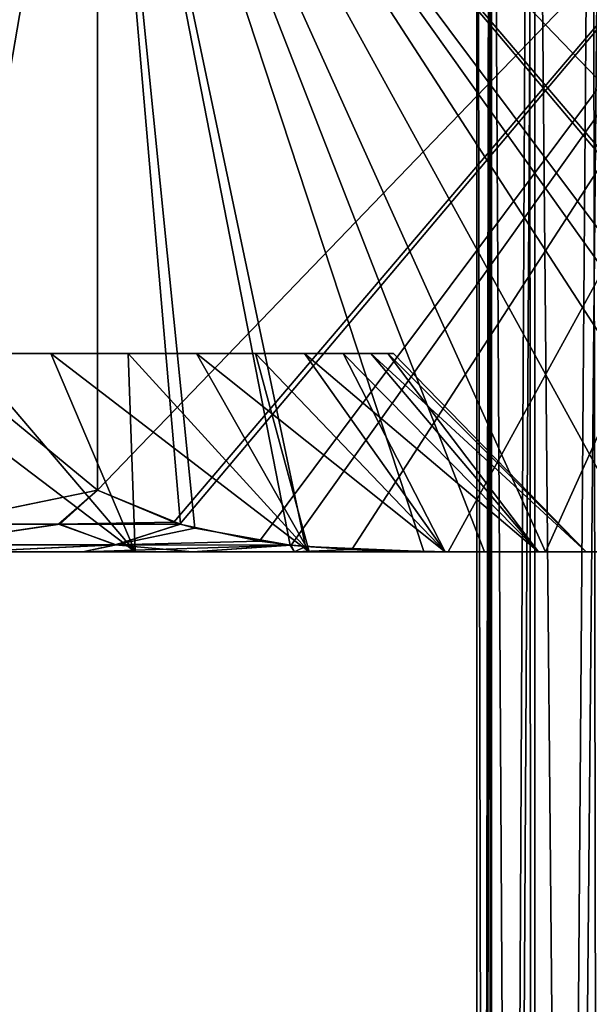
# Model space of a CAD drawing. Header units: inches. Extents: x -4.64 to 4.64, y -1.42 to 0.49.
# Tile 549 of 608: x 4.33 to 4.39, y -0.43 to -0.33. Entities that reach past the tile are written whole.
import ezdxf

# ---------------------------------------------------------------- set-up
doc = ezdxf.new("R2010")
doc.units = ezdxf.units.IN
doc.header["$LTSCALE"] = 65.185185
doc.header["$MEASUREMENT"] = 0
for name, color, linetype in [('124', 7, 'CONTINUOUS'), ('125', 7, 'CONTINUOUS'), ('126', 7, 'CONTINUOUS'), ('127', 7, 'CONTINUOUS'), ('157', 7, 'CONTINUOUS'), ('227', 7, 'CONTINUOUS'), ('231', 7, 'CONTINUOUS'), ('232', 7, 'CONTINUOUS'), ('233', 7, 'CONTINUOUS'), ('234', 7, 'CONTINUOUS'), ('337', 7, 'CONTINUOUS'), ('338', 7, 'CONTINUOUS'), ('378', 7, 'CONTINUOUS'), ('379', 7, 'CONTINUOUS'), ('380', 7, 'CONTINUOUS'), ('381', 7, 'CONTINUOUS'), ('411', 7, 'CONTINUOUS'), ('490', 7, 'CONTINUOUS'), ('494', 7, 'CONTINUOUS'), ('495', 7, 'CONTINUOUS'), ('496', 7, 'CONTINUOUS'), ('497', 7, 'CONTINUOUS'), ('59', 7, 'CONTINUOUS'), ('60', 7, 'CONTINUOUS')]:
    doc.layers.add(name, color=color, linetype=linetype)

msp = doc.modelspace()

# ---------------------------------------------------------------- linework, layer by layer
at = {"layer": '124', "color": 7, "linetype": 'CONTINUOUS', "true_color": 0x969696}
for points in [[(4.275, -0.323, 8.46875), (4.340211, -0.283, 8.46875), (4.275, -0.38296, 8.46875), (4.275, -0.323, 8.46875)], [(4.275, -0.38296, 8.46875), (4.340211, -0.283, 8.46875), (4.298761, -0.382444, 8.46875), (4.275, -0.38296, 8.46875)], [(4.298761, -0.382444, 8.46875), (4.340211, -0.283, 8.46875), (4.301459, -0.382314, 8.46875), (4.298761, -0.382444, 8.46875)], [(4.301459, -0.382314, 8.46875), (4.340211, -0.283, 8.46875), (4.320847, -0.380598, 8.46875), (4.301459, -0.382314, 8.46875)], [(4.320847, -0.380598, 8.46875), (4.340211, -0.283, 8.46875), (4.32356, -0.380217, 8.46875), (4.320847, -0.380598, 8.46875)], [(4.340211, -0.283, 8.46875), (4.340211, -0.376769, 8.46875), (4.32356, -0.380217, 8.46875), (4.340211, -0.283, 8.46875)]]:
    msp.add_3dface(points, dxfattribs=at)
at = {"layer": '125', "color": 7, "linetype": 'CONTINUOUS', "true_color": 0x969696}
for points in [[(4.340211, -0.283, 8.46875), (4.430422, -0.283, 8.625), (4.340211, -0.376769, 8.46875), (4.340211, -0.283, 8.46875)], [(4.340211, -0.376769, 8.46875), (4.430422, -0.283, 8.625), (4.347899, -0.380023, 8.482066), (4.340211, -0.376769, 8.46875)], [(4.347899, -0.380023, 8.482066), (4.430422, -0.283, 8.625), (4.348504, -0.380207, 8.483114), (4.347899, -0.380023, 8.482066)], [(4.348504, -0.380207, 8.483114), (4.430422, -0.283, 8.625), (4.356524, -0.381933, 8.497006), (4.348504, -0.380207, 8.483114)], [(4.356524, -0.381933, 8.497006), (4.430422, -0.283, 8.625), (4.35971, -0.382325, 8.502523), (4.356524, -0.381933, 8.497006)], [(4.35971, -0.382325, 8.502523), (4.430422, -0.283, 8.625), (4.365827, -0.38277, 8.513119), (4.35971, -0.382325, 8.502523)], [(4.365827, -0.38277, 8.513119), (4.430422, -0.283, 8.625), (4.375504, -0.382985, 8.529879), (4.365827, -0.38277, 8.513119)], [(4.375504, -0.382985, 8.529879), (4.430422, -0.283, 8.625), (4.385316, -0.383, 8.546875), (4.375504, -0.382985, 8.529879)], [(4.385316, -0.383, 8.546875), (4.430422, -0.283, 8.625), (4.397574, -0.382964, 8.568105), (4.385316, -0.383, 8.546875)]]:
    msp.add_3dface(points, dxfattribs=at)
at = {"layer": '126', "color": 7, "linetype": 'CONTINUOUS', "true_color": 0x969696}
for points in [[(4.430422, -0.283, 8.625), (4.340211, -0.283, 8.78125), (4.430422, -0.376769, 8.625), (4.430422, -0.283, 8.625)], [(4.430422, -0.376769, 8.625), (4.340211, -0.283, 8.78125), (4.422771, -0.380011, 8.638251), (4.430422, -0.376769, 8.625)], [(4.340211, -0.283, 8.78125), (4.340211, -0.376769, 8.78125), (4.348544, -0.380219, 8.766817), (4.340211, -0.283, 8.78125)], [(4.422771, -0.380011, 8.638251), (4.340211, -0.283, 8.78125), (4.422128, -0.380208, 8.639365), (4.422771, -0.380011, 8.638251)], [(4.422128, -0.380208, 8.639365), (4.340211, -0.283, 8.78125), (4.41416, -0.381926, 8.653166), (4.422128, -0.380208, 8.639365)], [(4.41416, -0.381926, 8.653166), (4.340211, -0.283, 8.78125), (4.410922, -0.382326, 8.658776), (4.41416, -0.381926, 8.653166)], [(4.410922, -0.382326, 8.658776), (4.340211, -0.283, 8.78125), (4.404849, -0.382768, 8.669293), (4.410922, -0.382326, 8.658776)], [(4.404849, -0.382768, 8.669293), (4.340211, -0.283, 8.78125), (4.395153, -0.382985, 8.686087), (4.404849, -0.382768, 8.669293)], [(4.395153, -0.382985, 8.686087), (4.340211, -0.283, 8.78125), (4.385316, -0.383, 8.703125), (4.395153, -0.382985, 8.686087)], [(4.385316, -0.383, 8.703125), (4.340211, -0.283, 8.78125), (4.379185, -0.382998, 8.713746), (4.385316, -0.383, 8.703125)], [(4.379185, -0.382998, 8.713746), (4.340211, -0.283, 8.78125), (4.373079, -0.382964, 8.724321), (4.379185, -0.382998, 8.713746)], [(4.373079, -0.382964, 8.724321), (4.340211, -0.283, 8.78125), (4.361131, -0.382462, 8.745016), (4.373079, -0.382964, 8.724321)], [(4.361131, -0.382462, 8.745016), (4.340211, -0.283, 8.78125), (4.35961, -0.382315, 8.747649), (4.361131, -0.382462, 8.745016)], [(4.35961, -0.382315, 8.747649), (4.340211, -0.283, 8.78125), (4.349991, -0.380623, 8.764311), (4.35961, -0.382315, 8.747649)], [(4.349991, -0.380623, 8.764311), (4.340211, -0.283, 8.78125), (4.348544, -0.380219, 8.766817), (4.349991, -0.380623, 8.764311)]]:
    msp.add_3dface(points, dxfattribs=at)
at = {"layer": '127', "color": 7, "linetype": 'CONTINUOUS', "true_color": 0x969696}
for points in [[(4.340211, -0.376769, 8.78125), (4.340211, -0.283, 8.78125), (4.275, -0.323, 8.78125), (4.340211, -0.376769, 8.78125)], [(4.323578, -0.380214, 8.78125), (4.340211, -0.376769, 8.78125), (4.275, -0.323, 8.78125), (4.323578, -0.380214, 8.78125)]]:
    msp.add_3dface(points, dxfattribs=at)
at = {"layer": '157', "color": 7, "linetype": 'CONTINUOUS', "true_color": 0x969696}
for points in [[(4.32324, -0.383, 8.505686), (4.343988, -0.383, 8.521239), (4.317628, -0.363, 8.525872), (4.32324, -0.383, 8.505686)], [(4.317628, -0.363, 8.525872), (4.343988, -0.383, 8.521239), (4.326933, -0.363, 8.532906), (4.317628, -0.363, 8.525872)], [(4.343988, -0.383, 8.728761), (4.32324, -0.383, 8.744314), (4.326933, -0.363, 8.717094), (4.343988, -0.383, 8.728761)], [(4.335504, -0.363, 8.709197), (4.343988, -0.383, 8.728761), (4.326933, -0.363, 8.717094), (4.335504, -0.363, 8.709197)], [(4.326933, -0.363, 8.532906), (4.343988, -0.383, 8.521239), (4.335504, -0.363, 8.540803), (4.326933, -0.363, 8.532906)], [(4.343275, -0.363, 8.700497), (4.343988, -0.383, 8.728761), (4.335504, -0.363, 8.709197), (4.343275, -0.363, 8.700497)], [(4.343988, -0.383, 8.521239), (4.361513, -0.383, 8.540355), (4.335504, -0.363, 8.540803), (4.343988, -0.383, 8.521239)], [(4.335504, -0.363, 8.540803), (4.361513, -0.383, 8.540355), (4.343275, -0.363, 8.549503), (4.335504, -0.363, 8.540803)], [(4.361513, -0.383, 8.709645), (4.343988, -0.383, 8.728761), (4.343275, -0.363, 8.700497), (4.361513, -0.383, 8.709645)], [(4.35016, -0.363, 8.69109), (4.361513, -0.383, 8.709645), (4.343275, -0.363, 8.700497), (4.35016, -0.363, 8.69109)], [(4.343275, -0.363, 8.549503), (4.361513, -0.383, 8.540355), (4.35016, -0.363, 8.55891), (4.343275, -0.363, 8.549503)], [(4.356103, -0.363, 8.681055), (4.361513, -0.383, 8.709645), (4.35016, -0.363, 8.69109), (4.356103, -0.363, 8.681055)], [(4.361513, -0.383, 8.540355), (4.375213, -0.383, 8.562376), (4.35016, -0.363, 8.55891), (4.361513, -0.383, 8.540355)], [(4.35016, -0.363, 8.55891), (4.375213, -0.383, 8.562376), (4.356103, -0.363, 8.568945), (4.35016, -0.363, 8.55891)], [(4.375213, -0.383, 8.687624), (4.361513, -0.383, 8.709645), (4.356103, -0.363, 8.681055), (4.375213, -0.383, 8.687624)], [(4.361042, -0.363, 8.670494), (4.375213, -0.383, 8.687624), (4.356103, -0.363, 8.681055), (4.361042, -0.363, 8.670494)], [(4.356103, -0.363, 8.568945), (4.375213, -0.383, 8.562376), (4.361042, -0.363, 8.579506), (4.356103, -0.363, 8.568945)], [(4.364934, -0.363, 8.659499), (4.375213, -0.383, 8.687624), (4.361042, -0.363, 8.670494), (4.364934, -0.363, 8.659499)], [(4.375213, -0.383, 8.562376), (4.384615, -0.383, 8.586544), (4.361042, -0.363, 8.579506), (4.375213, -0.383, 8.562376)], [(4.361042, -0.363, 8.579506), (4.384615, -0.383, 8.586544), (4.364934, -0.363, 8.590501), (4.361042, -0.363, 8.579506)], [(4.384615, -0.383, 8.663456), (4.375213, -0.383, 8.687624), (4.364934, -0.363, 8.659499), (4.384615, -0.383, 8.663456)], [(4.367739, -0.363, 8.648185), (4.384615, -0.383, 8.663456), (4.364934, -0.363, 8.659499), (4.367739, -0.363, 8.648185)], [(4.364934, -0.363, 8.590501), (4.384615, -0.383, 8.586544), (4.367739, -0.363, 8.601815), (4.364934, -0.363, 8.590501)], [(4.369433, -0.363, 8.636647), (4.384615, -0.383, 8.663456), (4.367739, -0.363, 8.648185), (4.369433, -0.363, 8.636647)], [(4.384615, -0.383, 8.586544), (4.389398, -0.383, 8.612032), (4.367739, -0.363, 8.601815), (4.384615, -0.383, 8.586544)], [(4.367739, -0.363, 8.601815), (4.389398, -0.383, 8.612032), (4.369433, -0.363, 8.613353), (4.367739, -0.363, 8.601815)], [(4.389398, -0.383, 8.637968), (4.384615, -0.383, 8.663456), (4.369433, -0.363, 8.636647), (4.389398, -0.383, 8.637968)], [(4.37, -0.363, 8.625), (4.389398, -0.383, 8.637968), (4.369433, -0.363, 8.636647), (4.37, -0.363, 8.625)], [(4.369433, -0.363, 8.613353), (4.389398, -0.383, 8.612032), (4.37, -0.363, 8.625), (4.369433, -0.363, 8.613353)], [(4.389398, -0.383, 8.612032), (4.389398, -0.383, 8.637968), (4.37, -0.363, 8.625), (4.389398, -0.383, 8.612032)]]:
    msp.add_3dface(points, dxfattribs=at)
at = {"layer": '227', "color": 7, "linetype": 'CONTINUOUS', "true_color": 0x969696}
for points in [[(4.299977, -0.383, 8.755776), (4.32324, -0.383, 8.744314), (4.338733, -0.383, 8.75361), (4.299977, -0.383, 8.755776)], [(4.326987, -0.383, 8.760967), (4.299977, -0.383, 8.755776), (4.338733, -0.383, 8.75361), (4.326987, -0.383, 8.760967)], [(4.32324, -0.383, 8.505686), (4.299977, -0.383, 8.494224), (4.349782, -0.383, 8.50476), (4.32324, -0.383, 8.505686)], [(4.349782, -0.383, 8.50476), (4.299977, -0.383, 8.494224), (4.338733, -0.383, 8.49639), (4.349782, -0.383, 8.50476)], [(4.338733, -0.383, 8.49639), (4.299977, -0.383, 8.494224), (4.326987, -0.383, 8.489033), (4.338733, -0.383, 8.49639)], [(4.32324, -0.383, 8.744314), (4.343988, -0.383, 8.728761), (4.360053, -0.383, 8.735917), (4.32324, -0.383, 8.744314)], [(4.338733, -0.383, 8.75361), (4.32324, -0.383, 8.744314), (4.349782, -0.383, 8.74524), (4.338733, -0.383, 8.75361)], [(4.349782, -0.383, 8.74524), (4.32324, -0.383, 8.744314), (4.360053, -0.383, 8.735917), (4.349782, -0.383, 8.74524)], [(4.343988, -0.383, 8.521239), (4.32324, -0.383, 8.505686), (4.360053, -0.383, 8.514083), (4.343988, -0.383, 8.521239)], [(4.360053, -0.383, 8.514083), (4.32324, -0.383, 8.505686), (4.349782, -0.383, 8.50476), (4.360053, -0.383, 8.514083)], [(4.343988, -0.383, 8.728761), (4.361513, -0.383, 8.709645), (4.369456, -0.383, 8.725719), (4.343988, -0.383, 8.728761)], [(4.360053, -0.383, 8.735917), (4.343988, -0.383, 8.728761), (4.369456, -0.383, 8.725719), (4.360053, -0.383, 8.735917)], [(4.361513, -0.383, 8.540355), (4.343988, -0.383, 8.521239), (4.377904, -0.383, 8.535252), (4.361513, -0.383, 8.540355)], [(4.377904, -0.383, 8.535252), (4.343988, -0.383, 8.521239), (4.369456, -0.383, 8.524281), (4.377904, -0.383, 8.535252)], [(4.369456, -0.383, 8.524281), (4.343988, -0.383, 8.521239), (4.360053, -0.383, 8.514083), (4.369456, -0.383, 8.524281)], [(4.385316, -0.383, 8.546875), (4.375213, -0.383, 8.562376), (4.361513, -0.383, 8.540355), (4.385316, -0.383, 8.546875)], [(4.385316, -0.383, 8.546875), (4.361513, -0.383, 8.540355), (4.377904, -0.383, 8.535252), (4.385316, -0.383, 8.546875)], [(4.385316, -0.383, 8.703125), (4.361513, -0.383, 8.709645), (4.375213, -0.383, 8.687624), (4.385316, -0.383, 8.703125)], [(4.361513, -0.383, 8.709645), (4.385316, -0.383, 8.703125), (4.377904, -0.383, 8.714748), (4.361513, -0.383, 8.709645)], [(4.369456, -0.383, 8.725719), (4.361513, -0.383, 8.709645), (4.377904, -0.383, 8.714748), (4.369456, -0.383, 8.725719)], [(4.375213, -0.383, 8.562376), (4.385316, -0.383, 8.546875), (4.396803, -0.383, 8.571493), (4.375213, -0.383, 8.562376)], [(4.385316, -0.383, 8.703125), (4.375213, -0.383, 8.687624), (4.396803, -0.383, 8.678507), (4.385316, -0.383, 8.703125)], [(4.375213, -0.383, 8.687624), (4.384615, -0.383, 8.663456), (4.396803, -0.383, 8.678507), (4.375213, -0.383, 8.687624)], [(4.384615, -0.383, 8.586544), (4.375213, -0.383, 8.562376), (4.396803, -0.383, 8.571493), (4.384615, -0.383, 8.586544)], [(4.384615, -0.383, 8.663456), (4.389398, -0.383, 8.637968), (4.403871, -0.383, 8.652161), (4.384615, -0.383, 8.663456)], [(4.396803, -0.383, 8.678507), (4.384615, -0.383, 8.663456), (4.403871, -0.383, 8.652161), (4.396803, -0.383, 8.678507)], [(4.389398, -0.383, 8.612032), (4.384615, -0.383, 8.586544), (4.403871, -0.383, 8.597839), (4.389398, -0.383, 8.612032)], [(4.403871, -0.383, 8.597839), (4.384615, -0.383, 8.586544), (4.396803, -0.383, 8.571493), (4.403871, -0.383, 8.597839)], [(4.389398, -0.383, 8.637968), (4.389398, -0.383, 8.612032), (4.40625, -0.383, 8.625), (4.389398, -0.383, 8.637968)], [(4.403871, -0.383, 8.652161), (4.389398, -0.383, 8.637968), (4.40625, -0.383, 8.625), (4.403871, -0.383, 8.652161)], [(4.40625, -0.383, 8.625), (4.389398, -0.383, 8.612032), (4.403871, -0.383, 8.597839), (4.40625, -0.383, 8.625)]]:
    msp.add_3dface(points, dxfattribs=at)
at = {"layer": '231', "color": 7, "linetype": 'CONTINUOUS', "true_color": 0x969696}
for points in [[(4.275, -0.363, 8.600389), (4.275, -0.363, 8.507633), (4.364934, -0.363, 8.590501), (4.275, -0.363, 8.600389)], [(4.318514, -0.363, 8.603986), (4.275, -0.363, 8.600389), (4.367739, -0.363, 8.601815), (4.318514, -0.363, 8.603986)], [(4.275, -0.363, 8.600389), (4.364934, -0.363, 8.590501), (4.367739, -0.363, 8.601815), (4.275, -0.363, 8.600389)], [(4.275, -0.363, 8.507633), (4.326933, -0.363, 8.532906), (4.335504, -0.363, 8.540803), (4.275, -0.363, 8.507633)], [(4.275, -0.363, 8.507633), (4.335504, -0.363, 8.540803), (4.343275, -0.363, 8.549503), (4.275, -0.363, 8.507633)], [(4.275, -0.363, 8.507633), (4.343275, -0.363, 8.549503), (4.35016, -0.363, 8.55891), (4.275, -0.363, 8.507633)], [(4.275, -0.363, 8.507633), (4.35016, -0.363, 8.55891), (4.356103, -0.363, 8.568945), (4.275, -0.363, 8.507633)], [(4.275, -0.363, 8.507633), (4.356103, -0.363, 8.568945), (4.361042, -0.363, 8.579506), (4.275, -0.363, 8.507633)], [(4.275, -0.363, 8.507633), (4.361042, -0.363, 8.579506), (4.364934, -0.363, 8.590501), (4.275, -0.363, 8.507633)], [(4.275, -0.363, 8.649611), (4.283683, -0.363, 8.646014), (4.367739, -0.363, 8.648185), (4.275, -0.363, 8.649611)], [(4.275, -0.363, 8.649611), (4.367739, -0.363, 8.648185), (4.364934, -0.363, 8.659499), (4.275, -0.363, 8.649611)], [(4.275, -0.363, 8.649611), (4.364934, -0.363, 8.659499), (4.361042, -0.363, 8.670494), (4.275, -0.363, 8.649611)], [(4.275, -0.363, 8.649611), (4.361042, -0.363, 8.670494), (4.356103, -0.363, 8.681055), (4.275, -0.363, 8.649611)], [(4.275, -0.363, 8.649611), (4.356103, -0.363, 8.681055), (4.35016, -0.363, 8.69109), (4.275, -0.363, 8.649611)], [(4.275, -0.363, 8.649611), (4.35016, -0.363, 8.69109), (4.343275, -0.363, 8.700497), (4.275, -0.363, 8.649611)], [(4.275, -0.363, 8.649611), (4.343275, -0.363, 8.700497), (4.335504, -0.363, 8.709197), (4.275, -0.363, 8.649611)], [(4.275, -0.363, 8.649611), (4.335504, -0.363, 8.709197), (4.326933, -0.363, 8.717094), (4.275, -0.363, 8.649611)], [(4.283683, -0.363, 8.646014), (4.318514, -0.363, 8.646014), (4.367739, -0.363, 8.648185), (4.283683, -0.363, 8.646014)], [(4.318514, -0.363, 8.646014), (4.318514, -0.363, 8.603986), (4.369433, -0.363, 8.636647), (4.318514, -0.363, 8.646014)], [(4.318514, -0.363, 8.646014), (4.369433, -0.363, 8.636647), (4.367739, -0.363, 8.648185), (4.318514, -0.363, 8.646014)], [(4.318514, -0.363, 8.603986), (4.367739, -0.363, 8.601815), (4.369433, -0.363, 8.613353), (4.318514, -0.363, 8.603986)], [(4.318514, -0.363, 8.603986), (4.369433, -0.363, 8.613353), (4.37, -0.363, 8.625), (4.318514, -0.363, 8.603986)], [(4.318514, -0.363, 8.603986), (4.37, -0.363, 8.625), (4.369433, -0.363, 8.636647), (4.318514, -0.363, 8.603986)]]:
    msp.add_3dface(points, dxfattribs=at)
at = {"layer": '232', "color": 7, "linetype": 'CONTINUOUS', "true_color": 0x969696}
for points in [[(4.340211, -0.376769, 8.78125), (4.323578, -0.380214, 8.78125), (4.3364, -0.380195, 8.774605), (4.340211, -0.376769, 8.78125)], [(4.348544, -0.380219, 8.766817), (4.340211, -0.376769, 8.78125), (4.3364, -0.380195, 8.774605), (4.348544, -0.380219, 8.766817)], [(4.323578, -0.380214, 8.78125), (4.322335, -0.382294, 8.772876), (4.3364, -0.380195, 8.774605), (4.323578, -0.380214, 8.78125)], [(4.322335, -0.382294, 8.772876), (4.34197, -0.382294, 8.761533), (4.3364, -0.380195, 8.774605), (4.322335, -0.382294, 8.772876)], [(4.34197, -0.382294, 8.761533), (4.348544, -0.380219, 8.766817), (4.3364, -0.380195, 8.774605), (4.34197, -0.382294, 8.761533)], [(4.349991, -0.380623, 8.764311), (4.348544, -0.380219, 8.766817), (4.34197, -0.382294, 8.761533), (4.349991, -0.380623, 8.764311)], [(4.35961, -0.382315, 8.747649), (4.349991, -0.380623, 8.764311), (4.34197, -0.382294, 8.761533), (4.35961, -0.382315, 8.747649)], [(4.322335, -0.382294, 8.772876), (4.326987, -0.383, 8.760967), (4.34197, -0.382294, 8.761533), (4.322335, -0.382294, 8.772876)], [(4.326987, -0.383, 8.760967), (4.338733, -0.383, 8.75361), (4.34197, -0.382294, 8.761533), (4.326987, -0.383, 8.760967)], [(4.338733, -0.383, 8.75361), (4.349782, -0.383, 8.74524), (4.34197, -0.382294, 8.761533), (4.338733, -0.383, 8.75361)], [(4.349782, -0.383, 8.74524), (4.35961, -0.382315, 8.747649), (4.34197, -0.382294, 8.761533), (4.349782, -0.383, 8.74524)], [(4.35961, -0.382315, 8.747649), (4.349782, -0.383, 8.74524), (4.360053, -0.383, 8.735917), (4.35961, -0.382315, 8.747649)], [(4.361131, -0.382462, 8.745016), (4.35961, -0.382315, 8.747649), (4.360053, -0.383, 8.735917), (4.361131, -0.382462, 8.745016)], [(4.361131, -0.382462, 8.745016), (4.360053, -0.383, 8.735917), (4.369456, -0.383, 8.725719), (4.361131, -0.382462, 8.745016)], [(4.373079, -0.382964, 8.724321), (4.361131, -0.382462, 8.745016), (4.369456, -0.383, 8.725719), (4.373079, -0.382964, 8.724321)], [(4.373079, -0.382964, 8.724321), (4.369456, -0.383, 8.725719), (4.377904, -0.383, 8.714748), (4.373079, -0.382964, 8.724321)], [(4.379185, -0.382998, 8.713746), (4.373079, -0.382964, 8.724321), (4.377904, -0.383, 8.714748), (4.379185, -0.382998, 8.713746)], [(4.385316, -0.383, 8.703125), (4.379185, -0.382998, 8.713746), (4.377904, -0.383, 8.714748), (4.385316, -0.383, 8.703125)]]:
    msp.add_3dface(points, dxfattribs=at)
at = {"layer": '233', "color": 7, "linetype": 'CONTINUOUS', "true_color": 0x969696}
for points in [[(4.385316, -0.383, 8.546875), (4.397574, -0.382964, 8.568105), (4.396803, -0.383, 8.571493), (4.385316, -0.383, 8.546875)], [(4.395153, -0.382985, 8.686087), (4.385316, -0.383, 8.703125), (4.396803, -0.383, 8.678507), (4.395153, -0.382985, 8.686087)]]:
    msp.add_3dface(points, dxfattribs=at)
at = {"layer": '234', "color": 7, "linetype": 'CONTINUOUS', "true_color": 0x969696}
for points in [[(4.32356, -0.380217, 8.46875), (4.340211, -0.376769, 8.46875), (4.336286, -0.380195, 8.475329), (4.32356, -0.380217, 8.46875)], [(4.340211, -0.376769, 8.46875), (4.347899, -0.380023, 8.482066), (4.336286, -0.380195, 8.475329), (4.340211, -0.376769, 8.46875)], [(4.322389, -0.382294, 8.47715), (4.32356, -0.380217, 8.46875), (4.336286, -0.380195, 8.475329), (4.322389, -0.382294, 8.47715)], [(4.342088, -0.382294, 8.488546), (4.322389, -0.382294, 8.47715), (4.336286, -0.380195, 8.475329), (4.342088, -0.382294, 8.488546)], [(4.347899, -0.380023, 8.482066), (4.348504, -0.380207, 8.483114), (4.336286, -0.380195, 8.475329), (4.347899, -0.380023, 8.482066)], [(4.348504, -0.380207, 8.483114), (4.342088, -0.382294, 8.488546), (4.336286, -0.380195, 8.475329), (4.348504, -0.380207, 8.483114)], [(4.348504, -0.380207, 8.483114), (4.356524, -0.381933, 8.497006), (4.342088, -0.382294, 8.488546), (4.348504, -0.380207, 8.483114)], [(4.342088, -0.382294, 8.488546), (4.326987, -0.383, 8.489033), (4.322389, -0.382294, 8.47715), (4.342088, -0.382294, 8.488546)], [(4.338733, -0.383, 8.49639), (4.326987, -0.383, 8.489033), (4.342088, -0.382294, 8.488546), (4.338733, -0.383, 8.49639)], [(4.35971, -0.382325, 8.502523), (4.338733, -0.383, 8.49639), (4.342088, -0.382294, 8.488546), (4.35971, -0.382325, 8.502523)], [(4.35971, -0.382325, 8.502523), (4.349782, -0.383, 8.50476), (4.338733, -0.383, 8.49639), (4.35971, -0.382325, 8.502523)], [(4.356524, -0.381933, 8.497006), (4.35971, -0.382325, 8.502523), (4.342088, -0.382294, 8.488546), (4.356524, -0.381933, 8.497006)], [(4.35971, -0.382325, 8.502523), (4.360053, -0.383, 8.514083), (4.349782, -0.383, 8.50476), (4.35971, -0.382325, 8.502523)], [(4.35971, -0.382325, 8.502523), (4.365827, -0.38277, 8.513119), (4.360053, -0.383, 8.514083), (4.35971, -0.382325, 8.502523)], [(4.365827, -0.38277, 8.513119), (4.369456, -0.383, 8.524281), (4.360053, -0.383, 8.514083), (4.365827, -0.38277, 8.513119)], [(4.365827, -0.38277, 8.513119), (4.375504, -0.382985, 8.529879), (4.369456, -0.383, 8.524281), (4.365827, -0.38277, 8.513119)], [(4.375504, -0.382985, 8.529879), (4.377904, -0.383, 8.535252), (4.369456, -0.383, 8.524281), (4.375504, -0.382985, 8.529879)], [(4.375504, -0.382985, 8.529879), (4.385316, -0.383, 8.546875), (4.377904, -0.383, 8.535252), (4.375504, -0.382985, 8.529879)]]:
    msp.add_3dface(points, dxfattribs=at)
at = {"layer": '337', "color": 7, "linetype": 'CONTINUOUS', "true_color": 0xa2afbf}
for points in [[(4.379864, -1.007, -8.251339), (4.378385, -1.007, -8.23821), (4.379865, -0.243, -8.251341), (4.379864, -1.007, -8.251339)], [(4.378385, -1.007, -8.23821), (4.378385, -0.243, -8.23821), (4.379865, -0.243, -8.251341), (4.378385, -1.007, -8.23821)], [(4.384228, -1.007, -8.263809), (4.379864, -1.007, -8.251339), (4.379865, -0.243, -8.251341), (4.384228, -1.007, -8.263809)], [(4.384228, -1.007, -8.263809), (4.379865, -0.243, -8.251341), (4.384229, -0.243, -8.263811), (4.384228, -1.007, -8.263809)], [(4.391257, -1.007, -8.274996), (4.384228, -1.007, -8.263809), (4.384229, -0.243, -8.263811), (4.391257, -1.007, -8.274996)], [(4.391257, -1.007, -8.274996), (4.384229, -0.243, -8.263811), (4.391258, -0.243, -8.274998), (4.391257, -1.007, -8.274996)]]:
    msp.add_3dface(points, dxfattribs=at)
at = {"layer": '338', "color": 7, "linetype": 'CONTINUOUS', "true_color": 0xa2afbf}
for points in [[(4.378385, -1.007, -8.23821), (4.379864, -1.007, -8.225081), (4.378385, -0.243, -8.23821), (4.378385, -1.007, -8.23821)], [(4.379864, -1.007, -8.225081), (4.379722, -0.243, -8.225719), (4.378385, -0.243, -8.23821), (4.379864, -1.007, -8.225081)], [(4.379864, -1.007, -8.225081), (4.383673, -0.243, -8.213797), (4.379722, -0.243, -8.225719), (4.379864, -1.007, -8.225081)], [(4.379864, -1.007, -8.225081), (4.384228, -1.007, -8.212611), (4.383673, -0.243, -8.213797), (4.379864, -1.007, -8.225081)], [(4.384228, -1.007, -8.212611), (4.390056, -0.243, -8.202983), (4.383673, -0.243, -8.213797), (4.384228, -1.007, -8.212611)], [(4.384228, -1.007, -8.212611), (4.391257, -1.007, -8.201424), (4.390056, -0.243, -8.202983), (4.384228, -1.007, -8.212611)]]:
    msp.add_3dface(points, dxfattribs=at)
at = {"layer": '378', "color": 7, "linetype": 'CONTINUOUS', "true_color": 0x969696}
for points in [[(4.275, -0.323, -8.78125), (4.340211, -0.283, -8.78125), (4.275, -0.38296, -8.78125), (4.275, -0.323, -8.78125)], [(4.275, -0.38296, -8.78125), (4.340211, -0.283, -8.78125), (4.298761, -0.382444, -8.78125), (4.275, -0.38296, -8.78125)], [(4.298761, -0.382444, -8.78125), (4.340211, -0.283, -8.78125), (4.301459, -0.382314, -8.78125), (4.298761, -0.382444, -8.78125)], [(4.301459, -0.382314, -8.78125), (4.340211, -0.283, -8.78125), (4.320847, -0.380598, -8.78125), (4.301459, -0.382314, -8.78125)], [(4.320847, -0.380598, -8.78125), (4.340211, -0.283, -8.78125), (4.32356, -0.380217, -8.78125), (4.320847, -0.380598, -8.78125)], [(4.340211, -0.283, -8.78125), (4.340211, -0.376769, -8.78125), (4.32356, -0.380217, -8.78125), (4.340211, -0.283, -8.78125)]]:
    msp.add_3dface(points, dxfattribs=at)
at = {"layer": '379', "color": 7, "linetype": 'CONTINUOUS', "true_color": 0x969696}
for points in [[(4.340211, -0.283, -8.78125), (4.430422, -0.283, -8.625), (4.340211, -0.376769, -8.78125), (4.340211, -0.283, -8.78125)], [(4.340211, -0.376769, -8.78125), (4.430422, -0.283, -8.625), (4.347899, -0.380023, -8.767934), (4.340211, -0.376769, -8.78125)], [(4.347899, -0.380023, -8.767934), (4.430422, -0.283, -8.625), (4.348504, -0.380207, -8.766886), (4.347899, -0.380023, -8.767934)], [(4.348504, -0.380207, -8.766886), (4.430422, -0.283, -8.625), (4.356524, -0.381933, -8.752994), (4.348504, -0.380207, -8.766886)], [(4.356524, -0.381933, -8.752994), (4.430422, -0.283, -8.625), (4.35971, -0.382325, -8.747477), (4.356524, -0.381933, -8.752994)], [(4.35971, -0.382325, -8.747477), (4.430422, -0.283, -8.625), (4.365827, -0.38277, -8.736881), (4.35971, -0.382325, -8.747477)], [(4.365827, -0.38277, -8.736881), (4.430422, -0.283, -8.625), (4.375504, -0.382985, -8.720121), (4.365827, -0.38277, -8.736881)], [(4.375504, -0.382985, -8.720121), (4.430422, -0.283, -8.625), (4.385316, -0.383, -8.703125), (4.375504, -0.382985, -8.720121)], [(4.385316, -0.383, -8.703125), (4.430422, -0.283, -8.625), (4.397574, -0.382964, -8.681895), (4.385316, -0.383, -8.703125)]]:
    msp.add_3dface(points, dxfattribs=at)
at = {"layer": '380', "color": 7, "linetype": 'CONTINUOUS', "true_color": 0x969696}
for points in [[(4.430422, -0.283, -8.625), (4.340211, -0.283, -8.46875), (4.430422, -0.376769, -8.625), (4.430422, -0.283, -8.625)], [(4.430422, -0.376769, -8.625), (4.340211, -0.283, -8.46875), (4.422771, -0.380011, -8.611749), (4.430422, -0.376769, -8.625)], [(4.340211, -0.283, -8.46875), (4.340211, -0.376769, -8.46875), (4.348544, -0.380219, -8.483183), (4.340211, -0.283, -8.46875)], [(4.422771, -0.380011, -8.611749), (4.340211, -0.283, -8.46875), (4.422128, -0.380208, -8.610635), (4.422771, -0.380011, -8.611749)], [(4.422128, -0.380208, -8.610635), (4.340211, -0.283, -8.46875), (4.41416, -0.381926, -8.596834), (4.422128, -0.380208, -8.610635)], [(4.41416, -0.381926, -8.596834), (4.340211, -0.283, -8.46875), (4.410922, -0.382326, -8.591224), (4.41416, -0.381926, -8.596834)], [(4.410922, -0.382326, -8.591224), (4.340211, -0.283, -8.46875), (4.404849, -0.382768, -8.580707), (4.410922, -0.382326, -8.591224)], [(4.404849, -0.382768, -8.580707), (4.340211, -0.283, -8.46875), (4.395153, -0.382985, -8.563913), (4.404849, -0.382768, -8.580707)], [(4.395153, -0.382985, -8.563913), (4.340211, -0.283, -8.46875), (4.385316, -0.383, -8.546875), (4.395153, -0.382985, -8.563913)], [(4.385316, -0.383, -8.546875), (4.340211, -0.283, -8.46875), (4.379185, -0.382998, -8.536254), (4.385316, -0.383, -8.546875)], [(4.379185, -0.382998, -8.536254), (4.340211, -0.283, -8.46875), (4.373079, -0.382964, -8.525679), (4.379185, -0.382998, -8.536254)], [(4.373079, -0.382964, -8.525679), (4.340211, -0.283, -8.46875), (4.361131, -0.382462, -8.504984), (4.373079, -0.382964, -8.525679)], [(4.361131, -0.382462, -8.504984), (4.340211, -0.283, -8.46875), (4.35961, -0.382315, -8.502351), (4.361131, -0.382462, -8.504984)], [(4.35961, -0.382315, -8.502351), (4.340211, -0.283, -8.46875), (4.349991, -0.380623, -8.485689), (4.35961, -0.382315, -8.502351)], [(4.349991, -0.380623, -8.485689), (4.340211, -0.283, -8.46875), (4.348544, -0.380219, -8.483183), (4.349991, -0.380623, -8.485689)]]:
    msp.add_3dface(points, dxfattribs=at)
at = {"layer": '381', "color": 7, "linetype": 'CONTINUOUS', "true_color": 0x969696}
for points in [[(4.340211, -0.376769, -8.46875), (4.340211, -0.283, -8.46875), (4.275, -0.323, -8.46875), (4.340211, -0.376769, -8.46875)], [(4.323578, -0.380214, -8.46875), (4.340211, -0.376769, -8.46875), (4.275, -0.323, -8.46875), (4.323578, -0.380214, -8.46875)]]:
    msp.add_3dface(points, dxfattribs=at)
at = {"layer": '411', "color": 7, "linetype": 'CONTINUOUS', "true_color": 0x969696}
for points in [[(4.32324, -0.383, -8.744314), (4.343988, -0.383, -8.728761), (4.317628, -0.363, -8.724128), (4.32324, -0.383, -8.744314)], [(4.317628, -0.363, -8.724128), (4.343988, -0.383, -8.728761), (4.326933, -0.363, -8.717094), (4.317628, -0.363, -8.724128)], [(4.343988, -0.383, -8.521239), (4.32324, -0.383, -8.505686), (4.326933, -0.363, -8.532906), (4.343988, -0.383, -8.521239)], [(4.335504, -0.363, -8.540803), (4.343988, -0.383, -8.521239), (4.326933, -0.363, -8.532906), (4.335504, -0.363, -8.540803)], [(4.326933, -0.363, -8.717094), (4.343988, -0.383, -8.728761), (4.335504, -0.363, -8.709197), (4.326933, -0.363, -8.717094)], [(4.343275, -0.363, -8.549503), (4.343988, -0.383, -8.521239), (4.335504, -0.363, -8.540803), (4.343275, -0.363, -8.549503)], [(4.343988, -0.383, -8.728761), (4.361513, -0.383, -8.709645), (4.335504, -0.363, -8.709197), (4.343988, -0.383, -8.728761)], [(4.335504, -0.363, -8.709197), (4.361513, -0.383, -8.709645), (4.343275, -0.363, -8.700497), (4.335504, -0.363, -8.709197)], [(4.361513, -0.383, -8.540355), (4.343988, -0.383, -8.521239), (4.343275, -0.363, -8.549503), (4.361513, -0.383, -8.540355)], [(4.35016, -0.363, -8.55891), (4.361513, -0.383, -8.540355), (4.343275, -0.363, -8.549503), (4.35016, -0.363, -8.55891)], [(4.343275, -0.363, -8.700497), (4.361513, -0.383, -8.709645), (4.35016, -0.363, -8.69109), (4.343275, -0.363, -8.700497)], [(4.356103, -0.363, -8.568945), (4.361513, -0.383, -8.540355), (4.35016, -0.363, -8.55891), (4.356103, -0.363, -8.568945)], [(4.361513, -0.383, -8.709645), (4.375213, -0.383, -8.687624), (4.35016, -0.363, -8.69109), (4.361513, -0.383, -8.709645)], [(4.35016, -0.363, -8.69109), (4.375213, -0.383, -8.687624), (4.356103, -0.363, -8.681055), (4.35016, -0.363, -8.69109)], [(4.375213, -0.383, -8.562376), (4.361513, -0.383, -8.540355), (4.356103, -0.363, -8.568945), (4.375213, -0.383, -8.562376)], [(4.361042, -0.363, -8.579506), (4.375213, -0.383, -8.562376), (4.356103, -0.363, -8.568945), (4.361042, -0.363, -8.579506)], [(4.356103, -0.363, -8.681055), (4.375213, -0.383, -8.687624), (4.361042, -0.363, -8.670494), (4.356103, -0.363, -8.681055)], [(4.364934, -0.363, -8.590501), (4.375213, -0.383, -8.562376), (4.361042, -0.363, -8.579506), (4.364934, -0.363, -8.590501)], [(4.375213, -0.383, -8.687624), (4.384615, -0.383, -8.663456), (4.361042, -0.363, -8.670494), (4.375213, -0.383, -8.687624)], [(4.361042, -0.363, -8.670494), (4.384615, -0.383, -8.663456), (4.364934, -0.363, -8.659499), (4.361042, -0.363, -8.670494)], [(4.384615, -0.383, -8.586544), (4.375213, -0.383, -8.562376), (4.364934, -0.363, -8.590501), (4.384615, -0.383, -8.586544)], [(4.367739, -0.363, -8.601815), (4.384615, -0.383, -8.586544), (4.364934, -0.363, -8.590501), (4.367739, -0.363, -8.601815)], [(4.364934, -0.363, -8.659499), (4.384615, -0.383, -8.663456), (4.367739, -0.363, -8.648185), (4.364934, -0.363, -8.659499)], [(4.369433, -0.363, -8.613353), (4.384615, -0.383, -8.586544), (4.367739, -0.363, -8.601815), (4.369433, -0.363, -8.613353)], [(4.384615, -0.383, -8.663456), (4.389398, -0.383, -8.637968), (4.367739, -0.363, -8.648185), (4.384615, -0.383, -8.663456)], [(4.367739, -0.363, -8.648185), (4.389398, -0.383, -8.637968), (4.369433, -0.363, -8.636647), (4.367739, -0.363, -8.648185)], [(4.389398, -0.383, -8.612032), (4.384615, -0.383, -8.586544), (4.369433, -0.363, -8.613353), (4.389398, -0.383, -8.612032)], [(4.37, -0.363, -8.625), (4.389398, -0.383, -8.612032), (4.369433, -0.363, -8.613353), (4.37, -0.363, -8.625)], [(4.369433, -0.363, -8.636647), (4.389398, -0.383, -8.637968), (4.37, -0.363, -8.625), (4.369433, -0.363, -8.636647)], [(4.389398, -0.383, -8.637968), (4.389398, -0.383, -8.612032), (4.37, -0.363, -8.625), (4.389398, -0.383, -8.637968)]]:
    msp.add_3dface(points, dxfattribs=at)
at = {"layer": '490', "color": 7, "linetype": 'CONTINUOUS', "true_color": 0x969696}
for points in [[(4.299977, -0.383, -8.494224), (4.32324, -0.383, -8.505686), (4.338733, -0.383, -8.49639), (4.299977, -0.383, -8.494224)], [(4.326987, -0.383, -8.489033), (4.299977, -0.383, -8.494224), (4.338733, -0.383, -8.49639), (4.326987, -0.383, -8.489033)], [(4.32324, -0.383, -8.744314), (4.299977, -0.383, -8.755776), (4.349782, -0.383, -8.74524), (4.32324, -0.383, -8.744314)], [(4.349782, -0.383, -8.74524), (4.299977, -0.383, -8.755776), (4.338733, -0.383, -8.75361), (4.349782, -0.383, -8.74524)], [(4.338733, -0.383, -8.75361), (4.299977, -0.383, -8.755776), (4.326987, -0.383, -8.760967), (4.338733, -0.383, -8.75361)], [(4.32324, -0.383, -8.505686), (4.343988, -0.383, -8.521239), (4.360053, -0.383, -8.514083), (4.32324, -0.383, -8.505686)], [(4.338733, -0.383, -8.49639), (4.32324, -0.383, -8.505686), (4.349782, -0.383, -8.50476), (4.338733, -0.383, -8.49639)], [(4.349782, -0.383, -8.50476), (4.32324, -0.383, -8.505686), (4.360053, -0.383, -8.514083), (4.349782, -0.383, -8.50476)], [(4.343988, -0.383, -8.728761), (4.32324, -0.383, -8.744314), (4.360053, -0.383, -8.735917), (4.343988, -0.383, -8.728761)], [(4.360053, -0.383, -8.735917), (4.32324, -0.383, -8.744314), (4.349782, -0.383, -8.74524), (4.360053, -0.383, -8.735917)], [(4.343988, -0.383, -8.521239), (4.361513, -0.383, -8.540355), (4.369456, -0.383, -8.524281), (4.343988, -0.383, -8.521239)], [(4.360053, -0.383, -8.514083), (4.343988, -0.383, -8.521239), (4.369456, -0.383, -8.524281), (4.360053, -0.383, -8.514083)], [(4.361513, -0.383, -8.709645), (4.343988, -0.383, -8.728761), (4.377904, -0.383, -8.714748), (4.361513, -0.383, -8.709645)], [(4.377904, -0.383, -8.714748), (4.343988, -0.383, -8.728761), (4.369456, -0.383, -8.725719), (4.377904, -0.383, -8.714748)], [(4.369456, -0.383, -8.725719), (4.343988, -0.383, -8.728761), (4.360053, -0.383, -8.735917), (4.369456, -0.383, -8.725719)], [(4.385316, -0.383, -8.703125), (4.375213, -0.383, -8.687624), (4.361513, -0.383, -8.709645), (4.385316, -0.383, -8.703125)], [(4.385316, -0.383, -8.703125), (4.361513, -0.383, -8.709645), (4.377904, -0.383, -8.714748), (4.385316, -0.383, -8.703125)], [(4.385316, -0.383, -8.546875), (4.361513, -0.383, -8.540355), (4.375213, -0.383, -8.562376), (4.385316, -0.383, -8.546875)], [(4.361513, -0.383, -8.540355), (4.385316, -0.383, -8.546875), (4.377904, -0.383, -8.535252), (4.361513, -0.383, -8.540355)], [(4.369456, -0.383, -8.524281), (4.361513, -0.383, -8.540355), (4.377904, -0.383, -8.535252), (4.369456, -0.383, -8.524281)], [(4.375213, -0.383, -8.687624), (4.385316, -0.383, -8.703125), (4.396803, -0.383, -8.678507), (4.375213, -0.383, -8.687624)], [(4.385316, -0.383, -8.546875), (4.375213, -0.383, -8.562376), (4.396803, -0.383, -8.571493), (4.385316, -0.383, -8.546875)], [(4.375213, -0.383, -8.562376), (4.384615, -0.383, -8.586544), (4.396803, -0.383, -8.571493), (4.375213, -0.383, -8.562376)], [(4.384615, -0.383, -8.663456), (4.375213, -0.383, -8.687624), (4.396803, -0.383, -8.678507), (4.384615, -0.383, -8.663456)], [(4.384615, -0.383, -8.586544), (4.389398, -0.383, -8.612032), (4.403871, -0.383, -8.597839), (4.384615, -0.383, -8.586544)], [(4.396803, -0.383, -8.571493), (4.384615, -0.383, -8.586544), (4.403871, -0.383, -8.597839), (4.396803, -0.383, -8.571493)], [(4.389398, -0.383, -8.637968), (4.384615, -0.383, -8.663456), (4.403871, -0.383, -8.652161), (4.389398, -0.383, -8.637968)], [(4.403871, -0.383, -8.652161), (4.384615, -0.383, -8.663456), (4.396803, -0.383, -8.678507), (4.403871, -0.383, -8.652161)], [(4.389398, -0.383, -8.612032), (4.389398, -0.383, -8.637968), (4.40625, -0.383, -8.625), (4.389398, -0.383, -8.612032)], [(4.403871, -0.383, -8.597839), (4.389398, -0.383, -8.612032), (4.40625, -0.383, -8.625), (4.403871, -0.383, -8.597839)], [(4.40625, -0.383, -8.625), (4.389398, -0.383, -8.637968), (4.403871, -0.383, -8.652161), (4.40625, -0.383, -8.625)]]:
    msp.add_3dface(points, dxfattribs=at)
at = {"layer": '494', "color": 7, "linetype": 'CONTINUOUS', "true_color": 0x969696}
for points in [[(4.275, -0.363, -8.649611), (4.275, -0.363, -8.742367), (4.364934, -0.363, -8.659499), (4.275, -0.363, -8.649611)], [(4.318514, -0.363, -8.646014), (4.275, -0.363, -8.649611), (4.367739, -0.363, -8.648185), (4.318514, -0.363, -8.646014)], [(4.275, -0.363, -8.649611), (4.364934, -0.363, -8.659499), (4.367739, -0.363, -8.648185), (4.275, -0.363, -8.649611)], [(4.275, -0.363, -8.742367), (4.326933, -0.363, -8.717094), (4.335504, -0.363, -8.709197), (4.275, -0.363, -8.742367)], [(4.275, -0.363, -8.742367), (4.335504, -0.363, -8.709197), (4.343275, -0.363, -8.700497), (4.275, -0.363, -8.742367)], [(4.275, -0.363, -8.742367), (4.343275, -0.363, -8.700497), (4.35016, -0.363, -8.69109), (4.275, -0.363, -8.742367)], [(4.275, -0.363, -8.742367), (4.35016, -0.363, -8.69109), (4.356103, -0.363, -8.681055), (4.275, -0.363, -8.742367)], [(4.275, -0.363, -8.742367), (4.356103, -0.363, -8.681055), (4.361042, -0.363, -8.670494), (4.275, -0.363, -8.742367)], [(4.275, -0.363, -8.742367), (4.361042, -0.363, -8.670494), (4.364934, -0.363, -8.659499), (4.275, -0.363, -8.742367)], [(4.275, -0.363, -8.600389), (4.283683, -0.363, -8.603986), (4.367739, -0.363, -8.601815), (4.275, -0.363, -8.600389)], [(4.275, -0.363, -8.600389), (4.367739, -0.363, -8.601815), (4.364934, -0.363, -8.590501), (4.275, -0.363, -8.600389)], [(4.275, -0.363, -8.600389), (4.364934, -0.363, -8.590501), (4.361042, -0.363, -8.579506), (4.275, -0.363, -8.600389)], [(4.275, -0.363, -8.600389), (4.361042, -0.363, -8.579506), (4.356103, -0.363, -8.568945), (4.275, -0.363, -8.600389)], [(4.275, -0.363, -8.600389), (4.356103, -0.363, -8.568945), (4.35016, -0.363, -8.55891), (4.275, -0.363, -8.600389)], [(4.275, -0.363, -8.600389), (4.35016, -0.363, -8.55891), (4.343275, -0.363, -8.549503), (4.275, -0.363, -8.600389)], [(4.275, -0.363, -8.600389), (4.343275, -0.363, -8.549503), (4.335504, -0.363, -8.540803), (4.275, -0.363, -8.600389)], [(4.275, -0.363, -8.600389), (4.335504, -0.363, -8.540803), (4.326933, -0.363, -8.532906), (4.275, -0.363, -8.600389)], [(4.283683, -0.363, -8.603986), (4.318514, -0.363, -8.603986), (4.367739, -0.363, -8.601815), (4.283683, -0.363, -8.603986)], [(4.318514, -0.363, -8.603986), (4.318514, -0.363, -8.646014), (4.369433, -0.363, -8.613353), (4.318514, -0.363, -8.603986)], [(4.318514, -0.363, -8.603986), (4.369433, -0.363, -8.613353), (4.367739, -0.363, -8.601815), (4.318514, -0.363, -8.603986)], [(4.318514, -0.363, -8.646014), (4.367739, -0.363, -8.648185), (4.369433, -0.363, -8.636647), (4.318514, -0.363, -8.646014)], [(4.318514, -0.363, -8.646014), (4.369433, -0.363, -8.636647), (4.37, -0.363, -8.625), (4.318514, -0.363, -8.646014)], [(4.318514, -0.363, -8.646014), (4.37, -0.363, -8.625), (4.369433, -0.363, -8.613353), (4.318514, -0.363, -8.646014)]]:
    msp.add_3dface(points, dxfattribs=at)
at = {"layer": '495', "color": 7, "linetype": 'CONTINUOUS', "true_color": 0x969696}
for points in [[(4.340211, -0.376769, -8.46875), (4.323578, -0.380214, -8.46875), (4.3364, -0.380195, -8.475395), (4.340211, -0.376769, -8.46875)], [(4.348544, -0.380219, -8.483183), (4.340211, -0.376769, -8.46875), (4.3364, -0.380195, -8.475395), (4.348544, -0.380219, -8.483183)], [(4.323578, -0.380214, -8.46875), (4.322335, -0.382294, -8.477124), (4.3364, -0.380195, -8.475395), (4.323578, -0.380214, -8.46875)], [(4.322335, -0.382294, -8.477124), (4.34197, -0.382294, -8.488467), (4.3364, -0.380195, -8.475395), (4.322335, -0.382294, -8.477124)], [(4.34197, -0.382294, -8.488467), (4.348544, -0.380219, -8.483183), (4.3364, -0.380195, -8.475395), (4.34197, -0.382294, -8.488467)], [(4.349991, -0.380623, -8.485689), (4.348544, -0.380219, -8.483183), (4.34197, -0.382294, -8.488467), (4.349991, -0.380623, -8.485689)], [(4.35961, -0.382315, -8.502351), (4.349991, -0.380623, -8.485689), (4.34197, -0.382294, -8.488467), (4.35961, -0.382315, -8.502351)], [(4.322335, -0.382294, -8.477124), (4.326987, -0.383, -8.489033), (4.34197, -0.382294, -8.488467), (4.322335, -0.382294, -8.477124)], [(4.326987, -0.383, -8.489033), (4.338733, -0.383, -8.49639), (4.34197, -0.382294, -8.488467), (4.326987, -0.383, -8.489033)], [(4.338733, -0.383, -8.49639), (4.349782, -0.383, -8.50476), (4.34197, -0.382294, -8.488467), (4.338733, -0.383, -8.49639)], [(4.349782, -0.383, -8.50476), (4.35961, -0.382315, -8.502351), (4.34197, -0.382294, -8.488467), (4.349782, -0.383, -8.50476)], [(4.35961, -0.382315, -8.502351), (4.349782, -0.383, -8.50476), (4.360053, -0.383, -8.514083), (4.35961, -0.382315, -8.502351)], [(4.361131, -0.382462, -8.504984), (4.35961, -0.382315, -8.502351), (4.360053, -0.383, -8.514083), (4.361131, -0.382462, -8.504984)], [(4.361131, -0.382462, -8.504984), (4.360053, -0.383, -8.514083), (4.369456, -0.383, -8.524281), (4.361131, -0.382462, -8.504984)], [(4.373079, -0.382964, -8.525679), (4.361131, -0.382462, -8.504984), (4.369456, -0.383, -8.524281), (4.373079, -0.382964, -8.525679)], [(4.373079, -0.382964, -8.525679), (4.369456, -0.383, -8.524281), (4.377904, -0.383, -8.535252), (4.373079, -0.382964, -8.525679)], [(4.379185, -0.382998, -8.536254), (4.373079, -0.382964, -8.525679), (4.377904, -0.383, -8.535252), (4.379185, -0.382998, -8.536254)], [(4.385316, -0.383, -8.546875), (4.379185, -0.382998, -8.536254), (4.377904, -0.383, -8.535252), (4.385316, -0.383, -8.546875)]]:
    msp.add_3dface(points, dxfattribs=at)
at = {"layer": '496', "color": 7, "linetype": 'CONTINUOUS', "true_color": 0x969696}
for points in [[(4.385316, -0.383, -8.703125), (4.397574, -0.382964, -8.681895), (4.396803, -0.383, -8.678507), (4.385316, -0.383, -8.703125)], [(4.395153, -0.382985, -8.563913), (4.385316, -0.383, -8.546875), (4.396803, -0.383, -8.571493), (4.395153, -0.382985, -8.563913)]]:
    msp.add_3dface(points, dxfattribs=at)
at = {"layer": '497', "color": 7, "linetype": 'CONTINUOUS', "true_color": 0x969696}
for points in [[(4.32356, -0.380217, -8.78125), (4.340211, -0.376769, -8.78125), (4.336286, -0.380195, -8.774671), (4.32356, -0.380217, -8.78125)], [(4.340211, -0.376769, -8.78125), (4.347899, -0.380023, -8.767934), (4.336286, -0.380195, -8.774671), (4.340211, -0.376769, -8.78125)], [(4.322389, -0.382294, -8.77285), (4.32356, -0.380217, -8.78125), (4.336286, -0.380195, -8.774671), (4.322389, -0.382294, -8.77285)], [(4.342088, -0.382294, -8.761454), (4.322389, -0.382294, -8.77285), (4.336286, -0.380195, -8.774671), (4.342088, -0.382294, -8.761454)], [(4.347899, -0.380023, -8.767934), (4.348504, -0.380207, -8.766886), (4.336286, -0.380195, -8.774671), (4.347899, -0.380023, -8.767934)], [(4.348504, -0.380207, -8.766886), (4.342088, -0.382294, -8.761454), (4.336286, -0.380195, -8.774671), (4.348504, -0.380207, -8.766886)], [(4.348504, -0.380207, -8.766886), (4.356524, -0.381933, -8.752994), (4.342088, -0.382294, -8.761454), (4.348504, -0.380207, -8.766886)], [(4.342088, -0.382294, -8.761454), (4.326987, -0.383, -8.760967), (4.322389, -0.382294, -8.77285), (4.342088, -0.382294, -8.761454)], [(4.338733, -0.383, -8.75361), (4.326987, -0.383, -8.760967), (4.342088, -0.382294, -8.761454), (4.338733, -0.383, -8.75361)], [(4.35971, -0.382325, -8.747477), (4.338733, -0.383, -8.75361), (4.342088, -0.382294, -8.761454), (4.35971, -0.382325, -8.747477)], [(4.35971, -0.382325, -8.747477), (4.349782, -0.383, -8.74524), (4.338733, -0.383, -8.75361), (4.35971, -0.382325, -8.747477)], [(4.356524, -0.381933, -8.752994), (4.35971, -0.382325, -8.747477), (4.342088, -0.382294, -8.761454), (4.356524, -0.381933, -8.752994)], [(4.35971, -0.382325, -8.747477), (4.360053, -0.383, -8.735917), (4.349782, -0.383, -8.74524), (4.35971, -0.382325, -8.747477)], [(4.35971, -0.382325, -8.747477), (4.365827, -0.38277, -8.736881), (4.360053, -0.383, -8.735917), (4.35971, -0.382325, -8.747477)], [(4.365827, -0.38277, -8.736881), (4.369456, -0.383, -8.725719), (4.360053, -0.383, -8.735917), (4.365827, -0.38277, -8.736881)], [(4.365827, -0.38277, -8.736881), (4.375504, -0.382985, -8.720121), (4.369456, -0.383, -8.725719), (4.365827, -0.38277, -8.736881)], [(4.375504, -0.382985, -8.720121), (4.377904, -0.383, -8.714748), (4.369456, -0.383, -8.725719), (4.375504, -0.382985, -8.720121)], [(4.375504, -0.382985, -8.720121), (4.385316, -0.383, -8.703125), (4.377904, -0.383, -8.714748), (4.375504, -0.382985, -8.720121)]]:
    msp.add_3dface(points, dxfattribs=at)
at = {"layer": '59', "color": 7, "linetype": 'CONTINUOUS', "true_color": 0xa2afbf}
for points in [[(4.378385, -1.007, 8.23821), (4.379864, -1.007, 8.251339), (4.378385, -0.243, 8.23821), (4.378385, -1.007, 8.23821)], [(4.379864, -1.007, 8.251339), (4.379864, -0.243, 8.251338), (4.378385, -0.243, 8.23821), (4.379864, -1.007, 8.251339)], [(4.379864, -1.007, 8.251339), (4.384228, -1.007, 8.263809), (4.384227, -0.243, 8.263807), (4.379864, -1.007, 8.251339)], [(4.379864, -1.007, 8.251339), (4.384227, -0.243, 8.263807), (4.379864, -0.243, 8.251338), (4.379864, -1.007, 8.251339)], [(4.384228, -1.007, 8.263809), (4.391257, -0.243, 8.274996), (4.384227, -0.243, 8.263807), (4.384228, -1.007, 8.263809)], [(4.384228, -1.007, 8.263809), (4.391257, -1.007, 8.274996), (4.391257, -0.243, 8.274996), (4.384228, -1.007, 8.263809)]]:
    msp.add_3dface(points, dxfattribs=at)
at = {"layer": '60', "color": 7, "linetype": 'CONTINUOUS', "true_color": 0xa2afbf}
for points in [[(4.379864, -1.007, 8.225081), (4.378385, -1.007, 8.23821), (4.379722, -0.243, 8.225722), (4.379864, -1.007, 8.225081)], [(4.378385, -1.007, 8.23821), (4.378385, -0.243, 8.23821), (4.379722, -0.243, 8.225722), (4.378385, -1.007, 8.23821)], [(4.379864, -1.007, 8.225081), (4.379722, -0.243, 8.225722), (4.383671, -0.243, 8.213801), (4.379864, -1.007, 8.225081)], [(4.384228, -1.007, 8.212611), (4.379864, -1.007, 8.225081), (4.383671, -0.243, 8.213801), (4.384228, -1.007, 8.212611)], [(4.384228, -1.007, 8.212611), (4.383671, -0.243, 8.213801), (4.390056, -0.243, 8.202983), (4.384228, -1.007, 8.212611)], [(4.391257, -1.007, 8.201424), (4.384228, -1.007, 8.212611), (4.390056, -0.243, 8.202983), (4.391257, -1.007, 8.201424)]]:
    msp.add_3dface(points, dxfattribs=at)

doc.saveas('drawing.dxf')
